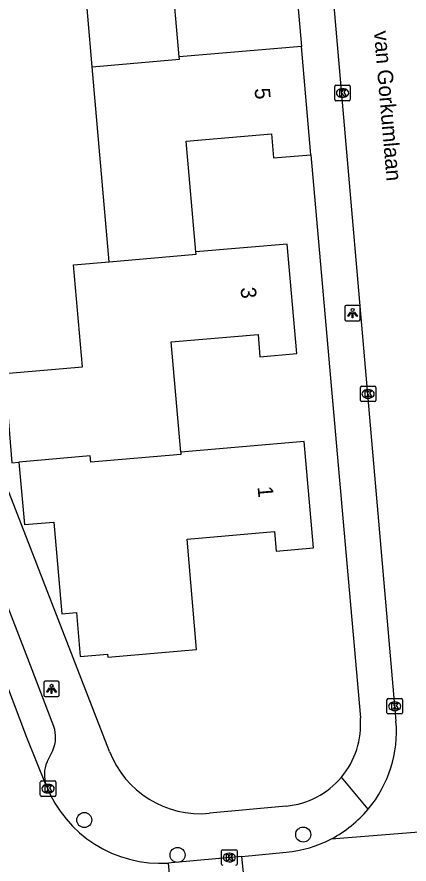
# Model space of a CAD drawing. Extents: x 162990 to 165007, y 383433 to 384336.
# Drawn here: x 164090.3 to 164115.8, y 383839.9 to 383895 of the extents above; entities that cross this region are included whole.
import ezdxf

# ---------------------------------------------------------------- set-up
doc = ezdxf.new("R2010")
doc.units = 0
for name, color, linetype in [('IMGEO_Boom', 7, 'Continuous'), ('IMGEO_Kolk', 7, 'Continuous'), ('IMGEO_Lichtpunt', 7, 'Continuous'), ('IMGEO_Muur', 7, 'Continuous'), ('IMGEO_Openbare_ruimte_label', 7, 'Continuous'), ('IMGEO_Pand', 7, 'Continuous'), ('IMGEO_Pand_nummerreeks', 7, 'Continuous'), ('IMGEO_Rijbaan_lokaal_open', 7, 'Continuous'), ('IMGEO_Voetpad_open', 7, 'Continuous')]:
    doc.layers.add(name, color=color, linetype=linetype)

msp = doc.modelspace()

# ---------------------------------------------------------------- linework, layer by layer
at = {"layer": 'IMGEO_Boom'}
for centre in [(164094.666, 383842.779), (164108.904, 383841.831), (164100.73, 383840.506)]:
    msp.add_circle(centre, 0.489, dxfattribs=at)
at = {"layer": 'IMGEO_Kolk'}
for p, q in [((164111.032, 383890.579), (164111.884, 383890.579)), ((164110.957, 383889.653), (164110.957, 383890.505)), ((164111.445, 383890.359), (164111.47, 383890.359)), ((164111.958, 383890.505), (164111.958, 383889.653)), ((164111.884, 383889.579), (164111.032, 383889.579)), ((164111.468, 383889.799), (164111.443, 383889.799)), ((164112.619, 383870.076), (164112.619, 383870.928)), ((164112.694, 383871.002), (164113.546, 383871.002)), ((164113.107, 383870.782), (164113.132, 383870.782)), ((164113.62, 383870.928), (164113.62, 383870.076)), ((164113.13, 383870.222), (164113.105, 383870.222)), ((164113.546, 383870.002), (164112.694, 383870.002)), ((164114.35, 383849.756), (164114.35, 383850.608)), ((164114.425, 383850.682), (164115.277, 383850.682)), ((164114.838, 383850.462), (164114.863, 383850.462)), ((164115.351, 383850.608), (164115.351, 383849.756)), ((164114.861, 383849.902), (164114.836, 383849.902)), ((164115.277, 383849.682), (164114.425, 383849.682)), ((164091.809, 383844.392), (164091.809, 383845.244)), ((164091.884, 383845.318), (164092.736, 383845.318)), ((164092.297, 383845.098), (164092.322, 383845.098)), ((164092.81, 383845.244), (164092.81, 383844.392)), ((164092.736, 383844.318), (164091.884, 383844.318)), ((164092.32, 383844.538), (164092.295, 383844.538)), ((164103.598, 383839.914), (164103.598, 383840.766)), ((164103.673, 383840.84), (164104.525, 383840.84)), ((164104.086, 383840.62), (164104.111, 383840.62)), ((164104.599, 383840.766), (164104.599, 383839.914)), ((164104.109, 383840.06), (164104.084, 383840.06))]:
    msp.add_line(p, q, dxfattribs=at)
for points in [[(164111.032, 383890.579), (164111.884, 383890.579)], [(164110.957, 383889.653), (164110.957, 383890.505)], [(164111.278, 383890.279), (164111.401, 383890.279), (164111.401, 383890.128), (164111.531, 383890.279), (164111.695, 383890.279), (164111.549, 383890.128), (164111.702, 383889.879), (164111.55, 383889.879), (164111.465, 383890.043), (164111.401, 383889.976), (164111.401, 383889.879), (164111.278, 383889.879), (164111.278, 383890.279)], [(164111.958, 383890.505), (164111.958, 383889.653)], [(164111.884, 383889.579), (164111.032, 383889.579)], [(164112.619, 383870.076), (164112.619, 383870.928)], [(164112.694, 383871.002), (164113.546, 383871.002)], [(164113.62, 383870.928), (164113.62, 383870.076)], [(164112.94, 383870.702), (164113.063, 383870.702), (164113.063, 383870.551), (164113.193, 383870.702), (164113.357, 383870.702), (164113.211, 383870.551), (164113.364, 383870.302), (164113.212, 383870.302), (164113.127, 383870.466), (164113.063, 383870.399), (164113.063, 383870.302), (164112.94, 383870.302), (164112.94, 383870.702)], [(164113.546, 383870.002), (164112.694, 383870.002)], [(164114.35, 383849.756), (164114.35, 383850.608)], [(164114.425, 383850.682), (164115.277, 383850.682)], [(164114.671, 383850.382), (164114.794, 383850.382), (164114.794, 383850.231), (164114.924, 383850.382), (164115.088, 383850.382), (164114.942, 383850.231), (164115.095, 383849.982), (164114.943, 383849.982), (164114.858, 383850.146), (164114.794, 383850.079), (164114.794, 383849.982), (164114.671, 383849.982), (164114.671, 383850.382)], [(164115.351, 383850.608), (164115.351, 383849.756)], [(164115.277, 383849.682), (164114.425, 383849.682)], [(164091.809, 383844.392), (164091.809, 383845.244)], [(164091.884, 383845.318), (164092.736, 383845.318)], [(164092.13, 383845.018), (164092.253, 383845.018), (164092.253, 383844.867), (164092.383, 383845.018), (164092.547, 383845.018), (164092.401, 383844.867), (164092.554, 383844.618), (164092.402, 383844.618), (164092.317, 383844.782), (164092.253, 383844.715), (164092.253, 383844.618), (164092.13, 383844.618), (164092.13, 383845.018)], [(164092.81, 383845.244), (164092.81, 383844.392)], [(164092.736, 383844.318), (164091.884, 383844.318)], [(164103.598, 383839.914), (164103.598, 383840.766)], [(164103.673, 383840.84), (164104.525, 383840.84)], [(164103.919, 383840.54), (164104.042, 383840.54), (164104.042, 383840.389), (164104.172, 383840.54), (164104.336, 383840.54), (164104.19, 383840.389), (164104.343, 383840.14), (164104.191, 383840.14), (164104.106, 383840.304), (164104.042, 383840.237), (164104.042, 383840.14), (164103.919, 383840.14), (164103.919, 383840.54)], [(164104.599, 383840.766), (164104.599, 383839.914)]]:
    msp.add_lwpolyline(points, dxfattribs=at)
for centre, start, end in [((164111.034, 383890.503), 91.552, 178.448), ((164111.034, 383890.503), 91.552, 178.448), ((164111.882, 383890.503), 1.552, 88.448), ((164111.882, 383890.503), 1.552, 88.448), ((164111.034, 383889.655), 181.552, 268.448), ((164111.034, 383889.655), 181.552, 268.448), ((164111.882, 383889.655), 271.552, 358.448), ((164111.882, 383889.655), 271.552, 358.448), ((164112.696, 383870.926), 91.552, 178.448), ((164112.696, 383870.926), 91.552, 178.448), ((164113.544, 383870.926), 1.552, 88.448), ((164113.544, 383870.926), 1.552, 88.448), ((164112.696, 383870.078), 181.552, 268.448), ((164112.696, 383870.078), 181.552, 268.448), ((164113.544, 383870.078), 271.552, 358.448), ((164113.544, 383870.078), 271.552, 358.448), ((164114.427, 383850.606), 91.552, 178.448), ((164114.427, 383850.606), 91.552, 178.448), ((164115.275, 383850.606), 1.552, 88.448), ((164115.275, 383850.606), 1.552, 88.448), ((164114.427, 383849.758), 181.552, 268.448), ((164114.427, 383849.758), 181.552, 268.448), ((164115.275, 383849.758), 271.552, 358.448), ((164115.275, 383849.758), 271.552, 358.448), ((164091.886, 383845.242), 91.552, 178.448), ((164091.886, 383845.242), 91.552, 178.448), ((164092.734, 383845.242), 1.552, 88.448), ((164092.734, 383845.242), 1.552, 88.448), ((164091.886, 383844.394), 181.552, 268.448), ((164091.886, 383844.394), 181.552, 268.448), ((164092.734, 383844.394), 271.552, 358.448), ((164092.734, 383844.394), 271.552, 358.448), ((164103.675, 383840.764), 91.552, 178.448), ((164103.675, 383840.764), 91.552, 178.448), ((164104.523, 383840.764), 1.552, 88.448), ((164104.523, 383840.764), 1.552, 88.448), ((164103.675, 383839.916), 181.552, 268.448), ((164103.675, 383839.916), 181.552, 268.448), ((164104.523, 383839.916), 271.552, 358.448), ((164104.523, 383839.916), 271.552, 358.448)]:
    msp.add_arc(centre, 0.0765, start, end, dxfattribs=at)
for centre, major_axis, ratio, start_param, end_param in [((164111.444, 383890.079), (-0.387, 0.002), 0.722429, 4.712389, 7.853982), ((164111.469, 383890.079), (-0.39, 0.002), 0.717154, 1.570796, 4.712389), ((164113.106, 383870.502), (-0.387, 0.002), 0.722429, 4.712389, 7.853982), ((164113.131, 383870.502), (-0.39, 0.002), 0.717154, 1.570796, 4.712389), ((164114.837, 383850.182), (-0.387, 0.002), 0.722429, 4.712389, 7.853982), ((164114.862, 383850.182), (-0.39, 0.002), 0.717154, 1.570796, 4.712389), ((164092.296, 383844.818), (-0.387, 0.002), 0.722429, 4.712389, 7.853982), ((164092.321, 383844.818), (-0.39, 0.002), 0.717154, 1.570796, 4.712389), ((164104.085, 383840.34), (-0.387, 0.002), 0.722429, 4.712389, 7.853982), ((164104.11, 383840.34), (-0.39, 0.002), 0.717154, 1.570796, 4.712389)]:
    msp.add_ellipse(centre, major_axis=major_axis, ratio=ratio, start_param=start_param, end_param=end_param, dxfattribs=at)
at = {"layer": 'IMGEO_Lichtpunt'}
for p, q in [((164112.513, 383876.262), (164111.705, 383876.262)), ((164112.513, 383876.262), (164111.705, 383876.262)), ((164111.611, 383876.167), (164111.611, 383875.36)), ((164111.611, 383876.167), (164111.611, 383875.36)), ((164112.607, 383875.36), (164112.607, 383876.167)), ((164112.607, 383875.36), (164112.607, 383876.167)), ((164111.705, 383875.266), (164112.513, 383875.266)), ((164111.705, 383875.266), (164112.513, 383875.266)), ((164092.039, 383851.712), (164092.039, 383850.905)), ((164092.039, 383851.712), (164092.039, 383850.905)), ((164092.941, 383851.807), (164092.133, 383851.807)), ((164092.941, 383851.807), (164092.133, 383851.807)), ((164093.035, 383850.905), (164093.035, 383851.712)), ((164093.035, 383850.905), (164093.035, 383851.712)), ((164092.133, 383850.811), (164092.941, 383850.811)), ((164092.133, 383850.811), (164092.941, 383850.811))]:
    msp.add_line(p, q, dxfattribs=at)
for points in [[(164111.985, 383875.831), (164112.024, 383875.803), (164111.836, 383875.541), (164111.798, 383875.568), (164111.985, 383875.831)], [(164112.087, 383875.783), (164112.134, 383875.783), (164112.134, 383875.461), (164112.087, 383875.461), (164112.087, 383875.783)], [(164112.197, 383875.803), (164112.235, 383875.83), (164112.422, 383875.568), (164112.383, 383875.54), (164112.197, 383875.803)], [(164092.413, 383851.376), (164092.452, 383851.348), (164092.264, 383851.086), (164092.226, 383851.113), (164092.413, 383851.376)], [(164092.515, 383851.328), (164092.562, 383851.328), (164092.562, 383851.006), (164092.515, 383851.006), (164092.515, 383851.328)], [(164092.625, 383851.348), (164092.663, 383851.375), (164092.85, 383851.113), (164092.811, 383851.085), (164092.625, 383851.348)]]:
    msp.add_lwpolyline(points, dxfattribs=at)
for centre in [(164112.11, 383875.965), (164092.538, 383851.51)]:
    msp.add_circle(centre, 0.0994, dxfattribs=at)
for centre, start, end in [((164111.705, 383876.167), 90, 180), ((164111.705, 383876.167), 90, 180), ((164112.513, 383876.167), 0, 90), ((164112.513, 383876.167), 0, 90), ((164111.705, 383875.36), 180, 270), ((164111.705, 383875.36), 180, 270), ((164112.513, 383875.36), 270, 0), ((164112.513, 383875.36), 270, 360), ((164092.133, 383851.712), 90, 180), ((164092.133, 383851.712), 90, 180), ((164092.941, 383851.712), 0, 90), ((164092.941, 383851.712), 0, 90), ((164092.133, 383850.905), 180, 270), ((164092.133, 383850.905), 180, 270), ((164092.941, 383850.905), 270, 0), ((164092.941, 383850.905), 270, 360)]:
    msp.add_arc(centre, 0.0946, start, end, dxfattribs=at)
at = {"layer": 'IMGEO_Muur'}
msp.add_lwpolyline([(164111.737, 383859.461), (164112.144, 383854.829)], dxfattribs=at)
at = {"layer": 'IMGEO_Pand'}
for points in [[(164100.837, 383892.427), (164100.215, 383899.605), (164105.67, 383900.077), (164105.799, 383898.581), (164108.293, 383898.797)], [(164095.18, 383891.783), (164094.61, 383898.386)], [(164108.786, 383893.115), (164100.837, 383892.427)], [(164109.396, 383886.064), (164108.786, 383893.115)], [(164095.18, 383891.783), (164100.848, 383892.275), (164100.837, 383892.427)], [(164096.275, 383879.095), (164095.18, 383891.783)], [(164101.925, 383879.736), (164101.3, 383886.954), (164106.831, 383887.432), (164106.968, 383885.854), (164109.396, 383886.064)], [(164100.935, 383866.711), (164100.313, 383873.889), (164105.963, 383874.378), (164106.09, 383872.917), (164108.486, 383873.124), (164107.869, 383880.251), (164101.925, 383879.736)], [(164096.275, 383879.095), (164101.938, 383879.586), (164101.925, 383879.736)], [(164088.22, 383871.729), (164094.549, 383872.274), (164093.974, 383878.896), (164096.275, 383879.095)], [(164088.22, 383871.729), (164088.445, 383869.139), (164089.686, 383869.247), (164089.962, 383866.028), (164090.421, 383866.067)], [(164090.421, 383866.067), (164090.769, 383862.002), (164092.692, 383862.167), (164093.204, 383856.199), (164094.16, 383856.281), (164094.408, 383853.412), (164096.171, 383853.564), (164096.188, 383853.364), (164101.974, 383853.865), (164101.352, 383861.06), (164107.035, 383861.552), (164107.147, 383860.269), (164109.568, 383860.478), (164108.968, 383867.406), (164100.935, 383866.711)], [(164100.935, 383866.711), (164100.948, 383866.56), (164095.089, 383866.053), (164095.053, 383866.468), (164090.421, 383866.067)]]:
    msp.add_lwpolyline(points, dxfattribs=at)
at = {"layer": 'IMGEO_Rijbaan_lokaal_open'}
for points in [[(164109.534, 383911.526), (164114.934, 383849.22)], [(164092.19, 383845.026), (164090.94, 383848.145), (164089.109, 383852.91), (164084.585, 383864.511)], [(164110.738, 383841.556), (164127.779, 383842.916)], [(164104.917, 383840.416), (164100.308, 383839.987), (164100.137, 383839.975)], [(164104.917, 383840.416), (164107.798, 383840.684)], [(164105.622, 383833.417), (164104.917, 383840.416)], [(164100.806, 383832.913), (164100.137, 383839.975)]]:
    msp.add_lwpolyline(points, dxfattribs=at)
for centre, radius, start, end in [((164107.067, 383848.547), 7.896, 320.0974, 4.8877), ((164099.649, 383847.984), 8.024, 201.6329, 273.4882), ((164107.059, 383848.554), 7.906, 297.729, 320.0926), ((164099.3, 383846.632), 14.233, 197.3719, 232.9842), ((164107.065, 383848.547), 7.897, 275.3246, 297.716)]:
    msp.add_arc(centre, radius, start, end, dxfattribs=at)
at = {"layer": 'IMGEO_Voetpad_open'}
for points in [[(164108.293, 383898.797), (164108.786, 383893.115)], [(164109.396, 383886.064), (164111.737, 383859.461), (164112.144, 383854.829), (164112.62, 383849.419)], [(164096.302, 383847.237), (164086.825, 383871.608)], [(164092.683, 383848.872), (164090.893, 383853.561), (164087.999, 383860.98)], [(164092.246, 383846.557), (164092.616, 383847.305)], [(164113.124, 383843.482), (164111.385, 383845.564)], [(164107.799, 383843.685), (164102.815, 383843.217)]]:
    msp.add_lwpolyline(points, dxfattribs=at)
for centre, radius, start, end in [((164107.297, 383848.999), 5.34, 319.9611, 4.5118), ((164090.753, 383848.17), 2.054, 335.1015, 20.0019), ((164102.221, 383849.541), 6.352, 201.2705, 275.3615), ((164094.152, 383845.721), 2.081, 156.3083, 199.5022), ((164107.301, 383848.996), 5.334, 275.3532, 319.9543)]:
    msp.add_arc(centre, radius, start, end, dxfattribs=at)

# ---------------------------------------------------------------- texts
at = {"layer": 'IMGEO_Openbare_ruimte_label'}
msp.add_text('van Gorkumlaan', height=1, rotation=274.8779, dxfattribs=at).set_placement((164113.495, 383894.092))
msp.add_text('van Gorkumlaan', height=1, rotation=274.8779, dxfattribs=at).set_placement((164113.495, 383894.092))
at = {"layer": 'IMGEO_Pand_nummerreeks'}
for s, rotation, p in [('5', 274.9445, (164105.732, 383890.37)), ('3', 274.9479, (164104.823, 383877.41)), ('1', 274.9498, (164105.931, 383864.462))]:
    msp.add_text(s, height=1, rotation=rotation, dxfattribs=at).set_placement(p)

doc.saveas('drawing.dxf')
